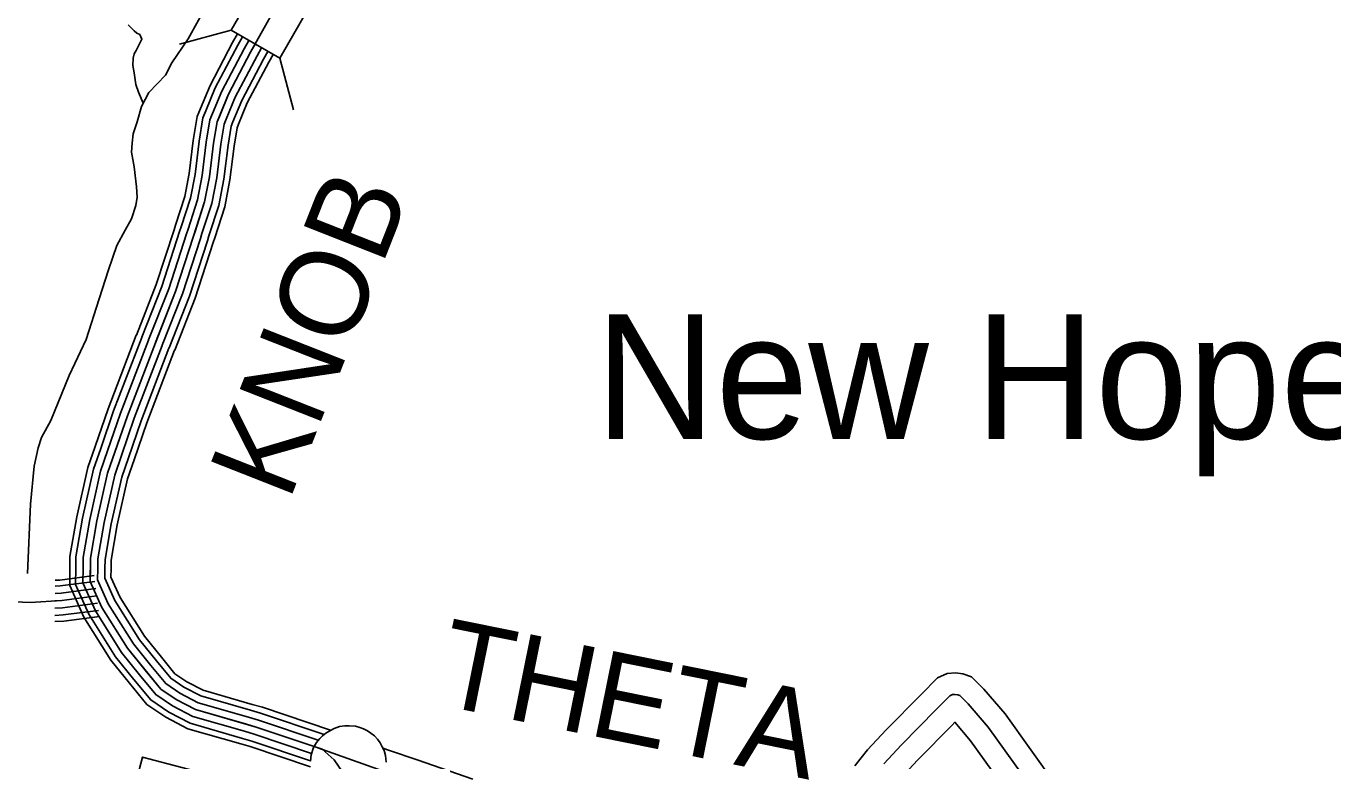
# Model space of a CAD drawing. Extents: x 1551132 to 1791609, y 378168 to 563823.
# Drawn here: x 1650012 to 1655549, y 508234 to 511347 of the extents above; entities that cross this region are included whole.
import ezdxf

# ---------------------------------------------------------------- set-up
doc = ezdxf.new("R2010")
doc.units = 0
for name, color, linetype in [('DESIGN - ROW - Right-of-Way and Easement Labels', 7, 'Continuous'), ('DESIGN - TRANSPORTATION - Text', 7, 'Continuous'), ('DESIGN - UTILITIES - Cable (Underground) with Text', 7, 'Continuous'), ('SURVEY - CONTOURS - Index with Text', 7, 'Continuous'), ('SURVEY - DRAINAGE - Storm Sewer', 7, 'Continuous'), ('SURVEY - PROPERTY - Owners', 7, 'Continuous'), ('SURVEY - TRANSPORTATION - Roads', 7, 'Continuous'), ('SURVEY - VEGETATION - Features with Text', 7, 'Continuous')]:
    doc.layers.add(name, color=color, linetype=linetype)

msp = doc.modelspace()

# ---------------------------------------------------------------- linework, layer by layer
at = {"layer": 'DESIGN - TRANSPORTATION - Text'}
for points in [[(1650017.346, 509028.598), (1650030.429, 509321.188), (1650046.262, 509483.126), (1650063.136, 509560.986), (1650077.628, 509604.846), (1650116.419, 509676.439), (1650194.534, 509867.669), (1650266.207, 510018.94), (1650322.139, 510192.411), (1650361.497, 510314.039), (1650396.654, 510417.7), (1650431.37, 510483.344), (1650457.894, 510531.07), (1650476.519, 510586.888), (1650482.927, 510622.839), (1650479.427, 510666.915), (1650470.394, 510751.084), (1650459.111, 510813.261), (1650461.544, 510851.262), (1650465.994, 510891.238), (1650482.552, 510941.081), (1650501.285, 511006.907), (1650531.943, 511066.592), (1650602.725, 511139.819), (1650629.299, 511191.545), (1650698.397, 511292.806), (1650786.145, 511451.902)], [(1650443.753, 511352.291), (1650469.453, 511327.974), (1650481.328, 511317.824), (1650493.252, 511311.682), (1650503.01, 511291.548), (1650494.861, 511277.639), (1650484.619, 511255.739), (1650478.486, 511243.805), (1650470.336, 511229.888), (1650466.136, 511211.929), (1650463.77, 511179.928), (1650469.428, 511149.844), (1650476.844, 511099.718), (1650488.477, 511067.559), (1650508.485, 511020.933)]]:
    msp.add_lwpolyline(points, dxfattribs=at)
at = {"layer": 'DESIGN - UTILITIES - Cable (Underground) with Text'}
for points in [[(1650505.703, 507809.667), (1650666.828, 507971.19), (1650725.875, 508191.328), (1650505.603, 508250.467), (1650446.556, 508030.154), (1650505.703, 507809.667)], [(1650509.695, 508248.176), (1650506.445, 508246.192)]]:
    msp.add_lwpolyline(points, dxfattribs=at)
at = {"layer": 'SURVEY - CONTOURS - Index with Text'}
for points in [[(1651117.304, 511511.637), (1650963.174, 511236.422), (1650869.793, 511058.884), (1650820.886, 510941.097), (1650806.186, 510851.112), (1650789.087, 510709.083), (1650768.27, 510603.114), (1650721.138, 510457.293), (1650645.331, 510223.57), (1650559.642, 510005.94), (1650441.244, 509696.44), (1650357.363, 509452.767), (1650311.797, 509250.878), (1650284.573, 509092.899), (1650283.814, 508994.805), (1650332.963, 508884.352), (1650441.627, 508711.423), (1650582.29, 508538.269), (1650647.947, 508493.776), (1650729.62, 508451.166), (1650987.056, 508377.306), (1651266.341, 508283.279), (1651317.998, 508238.878), (1651351.605, 508188.593)], [(1650907.676, 511314.79), (1650886.96, 511277.798), (1650791.22, 511095.776), (1650750.688, 510998.157)], [(1650929.075, 511302.415), (1650908.684, 511266.006), (1650813.611, 511085.259), (1650773.512, 510988.674)], [(1650955.933, 511286.94), (1650935.925, 511251.214), (1650841.702, 511072.067), (1650802.136, 510976.79)], [(1650982.741, 511271.356), (1650963.174, 511236.422), (1650869.793, 511058.884), (1650830.769, 510964.898)], [(1651009.607, 511255.889), (1650990.424, 511221.63), (1650897.884, 511045.7), (1650859.402, 510953.006)], [(1651036.448, 511240.38), (1651017.665, 511206.838), (1650925.975, 511032.508), (1650888.026, 510941.122)], [(1651058.714, 511227.505), (1651040.264, 511194.562), (1650949.275, 511021.566), (1650911.776, 510931.256)], [(1650750.696, 510998.174), (1650736.93, 510965.04), (1650720.313, 510863.287), (1650703.38, 510722.642), (1650684.172, 510624.889), (1650645.165, 510504.194)], [(1650773.521, 510988.699), (1650760.862, 510958.214), (1650744.788, 510859.82), (1650727.805, 510718.775), (1650708.147, 510618.681), (1650668.681, 510496.594)], [(1650802.153, 510976.807), (1650790.87, 510949.656), (1650775.487, 510855.462), (1650758.446, 510713.933), (1650738.204, 510610.897), (1650698.172, 510487.052)], [(1650830.777, 510964.915), (1650820.886, 510941.097), (1650806.186, 510851.112), (1650789.087, 510709.083), (1650768.27, 510603.114), (1650727.671, 510477.519)], [(1650859.402, 510953.023), (1650850.902, 510932.539), (1650836.886, 510846.762), (1650819.728, 510704.233), (1650798.336, 510595.33), (1650757.171, 510467.985)], [(1650888.034, 510941.131), (1650880.91, 510923.98), (1650867.585, 510842.403), (1650850.369, 510699.391), (1650828.394, 510587.547), (1650786.662, 510458.443)], [(1650911.784, 510931.272), (1650905.809, 510916.88), (1650893.051, 510838.795), (1650875.785, 510695.366), (1650853.335, 510581.088), (1650811.136, 510450.535)], [(1650645.165, 510504.203), (1650638.64, 510484.002), (1650563.667, 510252.863), (1650479.277, 510038.507)], [(1650668.689, 510496.602), (1650662.156, 510476.394), (1650586.949, 510244.513), (1650502.268, 510029.457)], [(1650698.18, 510487.069), (1650691.647, 510466.843), (1650616.14, 510234.046), (1650531.117, 510018.098)], [(1650727.68, 510477.535), (1650721.138, 510457.293), (1650645.331, 510223.57), (1650559.958, 510006.74)], [(1650757.179, 510468.002), (1650750.629, 510447.743), (1650674.522, 510213.095), (1650588.799, 509995.381)], [(1650786.67, 510458.468), (1650780.12, 510438.193), (1650703.713, 510202.628), (1650617.649, 509984.023)], [(1650811.144, 510450.56), (1650804.586, 510430.276), (1650727.938, 510193.945), (1650641.573, 509974.606)], [(1650479.394, 510038.824), (1650478.86, 510037.466), (1650359.73, 509726.057), (1650304.647, 509566.045)], [(1650502.36, 510029.682), (1650501.885, 510028.482), (1650382.962, 509717.616), (1650328.014, 509558.003)], [(1650531.167, 510018.215), (1650530.759, 510017.207), (1650412.103, 509707.024), (1650357.33, 509547.911)], [(1650559.967, 510006.756), (1650559.642, 510005.94), (1650441.244, 509696.44), (1650386.637, 509537.819)], [(1650588.766, 509995.298), (1650588.524, 509994.673), (1650470.385, 509685.856), (1650415.945, 509527.727)], [(1650617.574, 509983.831), (1650617.399, 509983.398), (1650499.526, 509675.265), (1650445.261, 509517.635)], [(1650641.465, 509974.322), (1650641.356, 509974.047), (1650523.701, 509666.481), (1650469.577, 509509.269)], [(1650304.656, 509566.062), (1650273.823, 509476.501), (1650226.724, 509267.804), (1650197.916, 509100.65), (1650197.525, 509050.807)], [(1650328.022, 509558.02), (1650297.631, 509469.734), (1650250.974, 509262.979), (1650222.616, 509098.441), (1650222.241, 509050.615)], [(1650357.338, 509547.928), (1650327.497, 509461.251), (1650281.381, 509256.929), (1650253.59, 509095.674), (1650253.24, 509050.373)], [(1650386.646, 509537.836), (1650357.363, 509452.767), (1650311.797, 509250.878), (1650284.573, 509092.899), (1650284.239, 509050.132)], [(1650415.953, 509527.744), (1650387.229, 509444.284), (1650342.213, 509244.828), (1650315.555, 509090.124), (1650315.239, 509049.89)], [(1650445.269, 509517.652), (1650417.095, 509435.8), (1650372.621, 509238.778), (1650346.53, 509087.358), (1650346.238, 509049.648)], [(1650469.585, 509509.285), (1650441.869, 509428.766), (1650397.853, 509233.761), (1650372.229, 509085.058), (1650371.954, 509049.448)], [(1650197.525, 509050.815), (1650196.958, 508976.696), (1650256.248, 508843.443), (1650371.004, 508660.83), (1650449.685, 508563.969)], [(1650222.241, 509050.623), (1650221.716, 508981.863), (1650278.114, 508855.11), (1650391.137, 508675.247), (1650468.868, 508579.553)], [(1650253.24, 509050.39), (1650252.765, 508988.33), (1650305.539, 508869.727), (1650416.378, 508693.339), (1650492.934, 508599.095)], [(1650284.239, 509050.148), (1650283.814, 508994.805), (1650332.963, 508884.352), (1650441.627, 508711.423), (1650516.992, 508618.646)], [(1650315.239, 509049.907), (1650314.864, 509001.28), (1650360.387, 508898.978), (1650466.877, 508729.507), (1650541.05, 508638.196)], [(1650346.238, 509049.673), (1650345.913, 509007.747), (1650387.812, 508913.595), (1650492.118, 508747.599), (1650565.116, 508657.738)], [(1650371.954, 509049.473), (1650371.671, 509013.122), (1650410.561, 508925.728), (1650513.067, 508762.599), (1650585.074, 508673.955)], [(1650541.041, 508638.213), (1650603.465, 508561.369), (1650663.863, 508520.435), (1650741.178, 508480.1), (1650954.432, 508418.916)], [(1650565.107, 508657.755), (1650624.639, 508584.461), (1650679.78, 508547.102), (1650752.745, 508509.035), (1650962.981, 508448.708)], [(1650585.065, 508673.972), (1650642.214, 508603.629), (1650692.979, 508569.219), (1650762.328, 508533.035), (1650970.073, 508473.434)], [(1650468.86, 508579.57), (1650539.941, 508492.076), (1650616.115, 508440.449), (1650706.496, 508393.298), (1650928.782, 508329.522)], [(1650492.926, 508599.112), (1650561.116, 508515.168), (1650632.031, 508467.117), (1650718.062, 508422.232), (1650937.332, 508359.314)], [(1650516.984, 508618.662), (1650582.29, 508538.269), (1650647.947, 508493.776), (1650729.62, 508451.166), (1650945.882, 508389.115)], [(1650449.677, 508563.986), (1650523.05, 508473.659), (1650603.423, 508419.191), (1650697.279, 508370.231), (1650921.966, 508305.763)], [(1650970.056, 508473.442), (1651013.155, 508461.075), (1651301.657, 508363.948)], [(1650954.415, 508418.924), (1650996.281, 508406.915), (1651249.225, 508321.755)], [(1650962.965, 508448.725), (1651005.505, 508436.516), (1651274.666, 508345.897)], [(1650937.315, 508359.322), (1650977.831, 508347.697), (1651221.667, 508265.612)], [(1650945.865, 508389.123), (1650987.056, 508377.306), (1651232.6, 508294.638)], [(1650921.957, 508305.763), (1650961.256, 508294.496), (1651217.342, 508208.269)], [(1650928.765, 508329.522), (1650968.606, 508318.096), (1651217.175, 508234.411)]]:
    msp.add_lwpolyline(points, dxfattribs=at)
at = {"layer": 'SURVEY - DRAINAGE - Storm Sewer'}
for p, q in [((1650881.01, 511330.116), (1650661.632, 511271.331)), ((1651086.73, 511211.33), (1651145.512, 510991.941))]:
    msp.add_line(p, q, dxfattribs=at)
msp.add_lwpolyline([(1650881.01, 511330.116), (1651086.772, 511211.313), (1651205.569, 511417.085), (1650999.807, 511535.888)], close=True, dxfattribs=at)
at = {"layer": 'SURVEY - PROPERTY - Owners'}
for points in [[(1653523.546, 508213.195), (1653577.378, 508280.43), (1653655.543, 508364.982), (1653803.931, 508515.745), (1653873.496, 508586.172), (1653914.604, 508604.122), (1653950.244, 508606.922), (1653981.577, 508602.797), (1654017.426, 508590.247), (1654070.583, 508538.27), (1654159.806, 508432.943), (1654378.442, 508129.068)], [(1653646.168, 508221.22), (1653721.183, 508302.364), (1653868.521, 508452.051), (1653925.778, 508510.02), (1653936.92, 508514.886), (1653947.853, 508515.745), (1653960.452, 508514.086), (1653968.427, 508511.295), (1654004.126, 508476.385), (1654088.274, 508377.05), (1654304.361, 508076.725)], [(1653717.675, 508159.669), (1653789.415, 508237.271), (1653935.661, 508385.841), (1653947.278, 508397.608), (1654013.918, 508318.948), (1654227.346, 508022.316)], [(1651247.6, 508289.588), (1651521.41, 508192.327)], [(1651523.801, 508287.738), (1651551.092, 508278.046), (1651668.723, 508238.336), (1651904.784, 508156.226)]]:
    msp.add_lwpolyline(points, dxfattribs=at)
at = {"layer": 'SURVEY - TRANSPORTATION - Roads'}
for points in [[(1650135.493, 508999.28), (1650154.617, 509000.464), (1650300.181, 509019.181)], [(1650134.818, 508943.404), (1650159.901, 508944.962), (1650307.289, 508963.921)], [(1650135.626, 508974.521), (1650156.967, 508975.846), (1650303.331, 508994.664)], [(1649866.816, 508911.828), (1650028.737, 508905.769), (1650162.842, 508914.086), (1650311.239, 508933.17)], [(1650133.826, 508881.227), (1650165.784, 508883.211), (1650315.189, 508902.419)], [(1650134.393, 508912.32), (1650162.842, 508914.086), (1650311.239, 508933.17)], [(1650133.134, 508824.359), (1650171.159, 508826.717), (1650322.43, 508846.168)], [(1650133.484, 508850.143), (1650168.717, 508852.326), (1650319.147, 508871.677)]]:
    msp.add_lwpolyline(points, dxfattribs=at)
at = {"layer": 'SURVEY - VEGETATION - Features with Text'}
msp.add_lwpolyline([(1651217.367, 508232.969), (1651219.417, 508259.337), (1651230.425, 508290.254), (1651242.283, 508311.53), (1651256.058, 508329.105), (1651267.332, 508339.564), (1651281.807, 508352.114), (1651298.348, 508361.948), (1651316.815, 508371.09), (1651340.281, 508379.215), (1651362.597, 508382.257), (1651380.53, 508383.265), (1651407.537, 508380.507), (1651426.154, 508375.556), (1651441.053, 508369.406), (1651458.511, 508360.823), (1651472.703, 508352.039), (1651487.677, 508340.247), (1651501.327, 508325.755), (1651511.802, 508310.388), (1651520.401, 508293.954), (1651529.043, 508277.479), (1651534.576, 508256.478), (1651537.618, 508229.094)], dxfattribs=at)

# ---------------------------------------------------------------- texts
at = {"layer": 'DESIGN - ROW - Right-of-Way and Easement Labels'}
for s, height, rotation, p in [('KNOB', 370.0072, 68.507958, (1651125.862, 509329.412)), ('THETA', 369.9918, 348.558217, (1651740.455, 508475.784))]:
    msp.add_text(s, height=height, rotation=rotation, dxfattribs=at).set_placement(p)
at = {"layer": 'SURVEY - VEGETATION - Features with Text'}
msp.add_text('New Hope', height=527.9876, rotation=0.000031, dxfattribs=at).set_placement((1652424.014, 509598.53))

doc.saveas('drawing.dxf')
